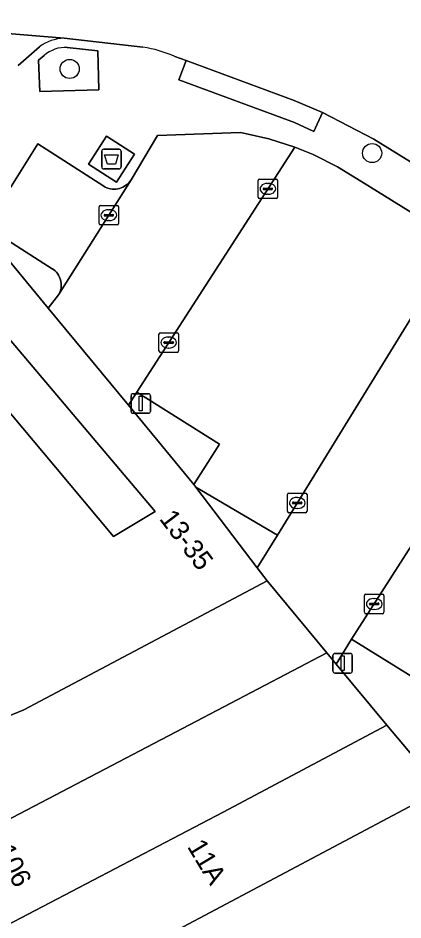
# Model space of a CAD drawing. Extents: x 160856 to 161310, y 384024 to 384878.
# Drawn here: x 161115.03 to 161134.7, y 384371.69 to 384417.77 of the extents above; entities that cross this region are included whole.
import ezdxf

# ---------------------------------------------------------------- set-up
doc = ezdxf.new("R2010")
doc.units = 0
for name, color, linetype in [('IMGEO_Afval_apart_plaats', 7, 'Continuous'), ('IMGEO_Boom', 7, 'Continuous'), ('IMGEO_Erf', 7, 'Continuous'), ('IMGEO_Groenvoorziening', 7, 'Continuous'), ('IMGEO_Kolk', 7, 'Continuous'), ('IMGEO_Lichtmast', 7, 'Continuous'), ('IMGEO_Pand', 7, 'Continuous'), ('IMGEO_Pand_nummerreeks', 7, 'Continuous'), ('IMGEO_Parkeervlak_open', 7, 'Continuous'), ('IMGEO_Rijbaan_lokaal_open', 7, 'Continuous'), ('IMGEO_Voetpad_gesloten', 7, 'Continuous'), ('IMGEO_Voetpad_open', 7, 'Continuous')]:
    doc.layers.add(name, color=color, linetype=linetype)

msp = doc.modelspace()

# ---------------------------------------------------------------- linework, layer by layer
at = {"layer": 'IMGEO_Afval_apart_plaats'}
for p, q in [((161119.408, 384411.065), (161120.198, 384411.065)), ((161120.198, 384411.065), (161119.408, 384411.065)), ((161119.308, 384410.165), (161119.308, 384410.965)), ((161119.308, 384410.965), (161119.308, 384410.165)), ((161120.298, 384410.965), (161120.298, 384410.165)), ((161120.298, 384410.165), (161120.298, 384410.965)), ((161120.198, 384410.065), (161119.408, 384410.065)), ((161119.408, 384410.065), (161120.198, 384410.065))]:
    msp.add_line(p, q, dxfattribs=at)
msp.add_lwpolyline([(161119.451, 384410.779), (161120.155, 384410.779), (161120.006, 384410.309), (161119.6, 384410.309), (161119.451, 384410.779)], dxfattribs=at)
for centre, start, end in [((161119.408, 384410.965), 90, 180), ((161119.408, 384410.965), 90, 180), ((161120.198, 384410.965), 0, 90), ((161120.198, 384410.965), 360, 90), ((161119.408, 384410.165), 180, 270), ((161119.408, 384410.165), 180, 270), ((161120.198, 384410.165), 270, 0), ((161120.198, 384410.165), 270, 0)]:
    msp.add_arc(centre, 0.1, start, end, dxfattribs=at)
at = {"layer": 'IMGEO_Boom'}
for centre in [(161117.671, 384415.172), (161133.125, 384410.872)]:
    msp.add_circle(centre, 0.489, dxfattribs=at)
at = {"layer": 'IMGEO_Erf'}
for points in [[(161104.191, 384409.745), (161105.586, 384407.418), (161106.109, 384407.732), (161116.852, 384394.93), (161119.914, 384391.281), (161122.034, 384392.553), (161110.199, 384406.544), (161109.984, 384406.381), (161106.258, 384410.694)], [(161144.963, 384368.273), (161136.648, 384378.337), (161122.916, 384371.04), (161123.357, 384370.305), (161123.867, 384370.542), (161124.335, 384369.483), (161124.287, 384369.464), (161124.436, 384369.122), (161130.366, 384355.541), (161130.449, 384355.35), (161137.118, 384358.195), (161149.119, 384363.315), (161148.95, 384363.508), (161142.882, 384361.001), (161140.6, 384366.267)]]:
    msp.add_lwpolyline(points, close=True, dxfattribs=at)
at = {"layer": 'IMGEO_Groenvoorziening'}
msp.add_lwpolyline([(161116.366, 384415.861), (161116.073, 384415.626), (161116.139, 384414.023), (161119.161, 384414.103), (161119.11, 384416.104), (161117.55, 384416.273)], dxfattribs=at)
msp.add_arc((161117.473, 384414.588), 1.686, 87.3676, 131.0055, dxfattribs=at)
at = {"layer": 'IMGEO_Kolk'}
for p, q in [((161127.296, 384408.619), (161127.296, 384409.471)), ((161127.371, 384409.545), (161128.223, 384409.545)), ((161127.784, 384409.325), (161127.809, 384409.325)), ((161128.297, 384409.471), (161128.297, 384408.619)), ((161127.555, 384409.039), (161127.555, 384409.051)), ((161127.993, 384409.002), (161127.595, 384409.002)), ((161127.598, 384409.088), (161127.996, 384409.088)), ((161127.807, 384408.765), (161127.782, 384408.765)), ((161128.039, 384409.051), (161128.039, 384409.039)), ((161128.223, 384408.545), (161127.371, 384408.545)), ((161119.17, 384407.273), (161119.17, 384408.125)), ((161119.245, 384408.199), (161120.097, 384408.199)), ((161119.658, 384407.979), (161119.683, 384407.979)), ((161120.171, 384408.125), (161120.171, 384407.273)), ((161119.429, 384407.693), (161119.429, 384407.705)), ((161119.867, 384407.656), (161119.469, 384407.656)), ((161119.472, 384407.742), (161119.87, 384407.742)), ((161119.681, 384407.419), (161119.656, 384407.419)), ((161119.913, 384407.705), (161119.913, 384407.693)), ((161120.097, 384407.199), (161119.245, 384407.199)), ((161122.229, 384400.764), (161122.229, 384401.616)), ((161122.304, 384401.69), (161123.156, 384401.69)), ((161122.717, 384401.47), (161122.742, 384401.47)), ((161123.23, 384401.616), (161123.23, 384400.764)), ((161122.488, 384401.184), (161122.488, 384401.196)), ((161122.926, 384401.147), (161122.528, 384401.147)), ((161122.531, 384401.233), (161122.929, 384401.233)), ((161122.74, 384400.91), (161122.715, 384400.91)), ((161122.972, 384401.196), (161122.972, 384401.184)), ((161123.156, 384400.69), (161122.304, 384400.69)), ((161128.874, 384393.494), (161129.726, 384393.494)), ((161128.799, 384392.568), (161128.799, 384393.42)), ((161129.058, 384392.988), (161129.058, 384393)), ((161129.101, 384393.037), (161129.499, 384393.037)), ((161129.287, 384393.274), (161129.312, 384393.274)), ((161129.542, 384393), (161129.542, 384392.988)), ((161129.8, 384393.42), (161129.8, 384392.568)), ((161129.496, 384392.951), (161129.098, 384392.951)), ((161129.31, 384392.714), (161129.285, 384392.714)), ((161129.726, 384392.494), (161128.874, 384392.494)), ((161132.731, 384387.405), (161132.731, 384388.257)), ((161132.806, 384388.331), (161133.658, 384388.331)), ((161133.219, 384388.111), (161133.244, 384388.111)), ((161133.732, 384388.257), (161133.732, 384387.405)), ((161132.99, 384387.825), (161132.99, 384387.837)), ((161133.428, 384387.788), (161133.03, 384387.788)), ((161133.033, 384387.874), (161133.431, 384387.874)), ((161133.242, 384387.551), (161133.217, 384387.551)), ((161133.474, 384387.837), (161133.474, 384387.825)), ((161133.658, 384387.331), (161132.806, 384387.331))]:
    msp.add_line(p, q, dxfattribs=at)
for points in [[(161127.296, 384408.619), (161127.296, 384409.471)], [(161127.371, 384409.545), (161128.223, 384409.545)], [(161128.297, 384409.471), (161128.297, 384408.619)], [(161128.223, 384408.545), (161127.371, 384408.545)], [(161119.17, 384407.273), (161119.17, 384408.125)], [(161119.245, 384408.199), (161120.097, 384408.199)], [(161120.171, 384408.125), (161120.171, 384407.273)], [(161120.097, 384407.199), (161119.245, 384407.199)], [(161122.229, 384400.764), (161122.229, 384401.616)], [(161122.304, 384401.69), (161123.156, 384401.69)], [(161123.23, 384401.616), (161123.23, 384400.764)], [(161123.156, 384400.69), (161122.304, 384400.69)], [(161128.874, 384393.494), (161129.726, 384393.494)], [(161128.799, 384392.568), (161128.799, 384393.42)], [(161129.8, 384393.42), (161129.8, 384392.568)], [(161129.726, 384392.494), (161128.874, 384392.494)], [(161132.731, 384387.405), (161132.731, 384388.257)], [(161132.806, 384388.331), (161133.658, 384388.331)], [(161133.732, 384388.257), (161133.732, 384387.405)], [(161133.658, 384387.331), (161132.806, 384387.331)]]:
    msp.add_lwpolyline(points, dxfattribs=at)
for centre, radius, start, end in [((161127.373, 384409.469), 0.0765, 91.552, 178.448), ((161127.373, 384409.469), 0.0765, 91.552, 178.448), ((161128.221, 384409.469), 0.0765, 1.552, 88.448), ((161128.221, 384409.469), 0.0765, 1.552, 88.448), ((161127.595, 384409.048), 0.0403, 85.8775, 175.7526), ((161127.592, 384409.038), 0.0366, 178.938, 274.7102), ((161127.996, 384409.045), 0.043, 264.8664, 352.4533), ((161128, 384409.05), 0.0386, 1.7309, 96.639), ((161127.373, 384408.621), 0.0765, 181.552, 268.448), ((161127.373, 384408.621), 0.0765, 181.552, 268.448), ((161128.221, 384408.621), 0.0765, 271.552, 358.448), ((161128.221, 384408.621), 0.0765, 271.552, 358.448), ((161119.247, 384408.123), 0.0765, 91.552, 178.448), ((161119.247, 384408.123), 0.0765, 91.552, 178.448), ((161120.095, 384408.123), 0.0765, 1.552, 88.448), ((161120.095, 384408.123), 0.0765, 1.552, 88.448), ((161119.469, 384407.702), 0.0403, 85.8775, 175.7526), ((161119.466, 384407.692), 0.0366, 178.938, 274.7102), ((161119.87, 384407.699), 0.043, 264.8664, 352.4533), ((161119.874, 384407.704), 0.0386, 1.7309, 96.639), ((161119.247, 384407.275), 0.0765, 181.552, 268.448), ((161119.247, 384407.275), 0.0765, 181.552, 268.448), ((161120.095, 384407.275), 0.0765, 271.552, 358.448), ((161120.095, 384407.275), 0.0765, 271.552, 358.448), ((161122.306, 384401.614), 0.0765, 91.552, 178.448), ((161122.306, 384401.614), 0.0765, 91.552, 178.448), ((161123.154, 384401.614), 0.0765, 1.552, 88.448), ((161123.154, 384401.614), 0.0765, 1.552, 88.448), ((161122.528, 384401.193), 0.0403, 85.8775, 175.7526), ((161122.525, 384401.183), 0.0366, 178.938, 274.7102), ((161122.929, 384401.19), 0.043, 264.8664, 352.4533), ((161122.933, 384401.195), 0.0386, 1.7309, 96.639), ((161122.306, 384400.766), 0.0765, 181.552, 268.448), ((161122.306, 384400.766), 0.0765, 181.552, 268.448), ((161123.154, 384400.766), 0.0765, 271.552, 358.448), ((161123.154, 384400.766), 0.0765, 271.552, 358.448), ((161128.876, 384393.418), 0.0765, 91.552, 178.448), ((161128.876, 384393.418), 0.0765, 91.552, 178.448), ((161129.724, 384393.418), 0.0765, 1.552, 88.448), ((161129.724, 384393.418), 0.0765, 1.552, 88.448), ((161129.098, 384392.997), 0.0403, 85.8775, 175.7526), ((161129.503, 384392.999), 0.0386, 1.7309, 96.639), ((161128.876, 384392.57), 0.0765, 181.552, 268.448), ((161128.876, 384392.57), 0.0765, 181.552, 268.448), ((161129.095, 384392.987), 0.0366, 178.938, 274.7102), ((161129.499, 384392.994), 0.043, 264.8664, 352.4533), ((161129.724, 384392.57), 0.0765, 271.552, 358.448), ((161129.724, 384392.57), 0.0765, 271.552, 358.448), ((161132.808, 384388.255), 0.0765, 91.552, 178.448), ((161132.808, 384388.255), 0.0765, 91.552, 178.448), ((161133.656, 384388.255), 0.0765, 1.552, 88.448), ((161133.656, 384388.255), 0.0765, 1.552, 88.448), ((161133.03, 384387.834), 0.0403, 85.8775, 175.7526), ((161133.027, 384387.824), 0.0366, 178.938, 274.7102), ((161133.431, 384387.831), 0.043, 264.8664, 352.4533), ((161133.435, 384387.836), 0.0386, 1.7309, 96.639), ((161132.808, 384387.407), 0.0765, 181.552, 268.448), ((161132.808, 384387.407), 0.0765, 181.552, 268.448), ((161133.656, 384387.407), 0.0765, 271.552, 358.448), ((161133.656, 384387.407), 0.0765, 271.552, 358.448)]:
    msp.add_arc(centre, radius, start, end, dxfattribs=at)
for centre, major_axis, ratio, start_param, end_param in [((161127.783, 384409.045), (-0.387, 0.002), 0.722429, 4.712389, 7.853982), ((161127.808, 384409.045), (-0.39, 0.002), 0.717154, 1.570796, 4.712389), ((161119.657, 384407.699), (-0.387, 0.002), 0.722429, 4.712389, 7.853982), ((161119.682, 384407.699), (-0.39, 0.002), 0.717154, 1.570796, 4.712389), ((161122.716, 384401.19), (-0.387, 0.002), 0.722429, 4.712389, 7.853982), ((161122.741, 384401.19), (-0.39, 0.002), 0.717154, 1.570796, 4.712389), ((161129.286, 384392.994), (-0.387, 0.002), 0.722429, 4.712389, 7.853982), ((161129.311, 384392.994), (-0.39, 0.002), 0.717154, 1.570796, 4.712389), ((161133.218, 384387.831), (-0.387, 0.002), 0.722429, 4.712389, 7.853982), ((161133.243, 384387.831), (-0.39, 0.002), 0.717154, 1.570796, 4.712389)]:
    msp.add_ellipse(centre, major_axis=major_axis, ratio=ratio, start_param=start_param, end_param=end_param, dxfattribs=at)
at = {"layer": 'IMGEO_Lichtmast'}
for p, q in [((161120.904, 384398.575), (161121.694, 384398.575)), ((161121.694, 384398.575), (161120.904, 384398.575)), ((161120.804, 384397.675), (161120.804, 384398.475)), ((161120.804, 384398.475), (161120.804, 384397.675)), ((161121.794, 384398.475), (161121.794, 384397.675)), ((161121.794, 384397.675), (161121.794, 384398.475)), ((161121.694, 384397.575), (161120.904, 384397.575)), ((161120.904, 384397.575), (161121.694, 384397.575)), ((161131.12, 384384.404), (161131.12, 384385.204)), ((161131.12, 384385.204), (161131.12, 384384.404)), ((161131.22, 384385.304), (161132.01, 384385.304)), ((161132.01, 384385.304), (161131.22, 384385.304)), ((161132.11, 384385.204), (161132.11, 384384.404)), ((161132.11, 384384.404), (161132.11, 384385.204)), ((161132.01, 384384.304), (161131.22, 384384.304)), ((161131.22, 384384.304), (161132.01, 384384.304))]:
    msp.add_line(p, q, dxfattribs=at)
for points in [[(161121.224, 384398.45), (161121.374, 384398.45), (161121.374, 384397.7), (161121.224, 384397.7), (161121.224, 384398.45)], [(161131.54, 384385.179), (161131.69, 384385.179), (161131.69, 384384.429), (161131.54, 384384.429), (161131.54, 384385.179)]]:
    msp.add_lwpolyline(points, dxfattribs=at)
for centre, start, end in [((161120.904, 384398.475), 90, 180), ((161120.904, 384398.475), 90, 180), ((161121.694, 384398.475), 0, 90), ((161121.694, 384398.475), 360, 90), ((161120.904, 384397.675), 180, 270), ((161120.904, 384397.675), 180, 270), ((161121.694, 384397.675), 270, 0), ((161121.694, 384397.675), 270, 0), ((161131.22, 384385.204), 90, 180), ((161131.22, 384385.204), 90, 180), ((161132.01, 384385.204), 0, 90), ((161132.01, 384385.204), 360, 90), ((161131.22, 384384.404), 180, 270), ((161131.22, 384384.404), 180, 270), ((161132.01, 384384.404), 270, 0), ((161132.01, 384384.404), 270, 0)]:
    msp.add_arc(centre, 0.1, start, end, dxfattribs=at)
at = {"layer": 'IMGEO_Pand'}
for points in [[(161106.109, 384407.732), (161105.586, 384407.418), (161104.191, 384409.745), (161093.874, 384404.221), (161104.277, 384386.876), (161108.604, 384379.661), (161115.334, 384382.426), (161127.77, 384389.008), (161127.256, 384389.683), (161124.121, 384393.803), (161124.016, 384393.931), (161120.674, 384397.984), (161116.578, 384402.952), (161109.935, 384411.01), (161106.695, 384410.956), (161106.55, 384410.869), (161106.258, 384410.694), (161109.984, 384406.381), (161110.199, 384406.544), (161122.034, 384392.553), (161119.914, 384391.281), (161116.852, 384394.93)], [(161111.124, 384375.035), (161123.795, 384381.663), (161130.813, 384385.334), (161127.77, 384389.008), (161115.334, 384382.426), (161108.604, 384379.661), (161109.392, 384378.348)], [(161125.508, 384377.2), (161133.875, 384381.638), (161131.288, 384384.761), (161130.813, 384385.334), (161123.795, 384381.663), (161111.124, 384375.035), (161113.323, 384370.829)], [(161122.916, 384371.04), (161136.648, 384378.337), (161136.053, 384379.045), (161133.875, 384381.638), (161125.508, 384377.2), (161113.323, 384370.829), (161115.785, 384366.119), (161124.287, 384369.464), (161124.335, 384369.483), (161123.867, 384370.542), (161123.357, 384370.305)]]:
    msp.add_lwpolyline(points, close=True, dxfattribs=at)
at = {"layer": 'IMGEO_Parkeervlak_open'}
for points in [[(161117.381, 384416.743), (161113.654, 384417.056), (161108.247, 384417.06), (161106.556, 384416.929)], [(161115.031, 384415.346), (161116.132, 384416.3)]]:
    msp.add_lwpolyline(points, dxfattribs=at)
for points in [[(161117.105, 384403.621), (161120.815, 384409.513), (161120.802, 384409.494), (161120.748, 384409.419), (161120.686, 384409.349), (161120.619, 384409.285), (161120.546, 384409.228), (161120.469, 384409.177), (161120.387, 384409.133), (161120.302, 384409.097), (161120.214, 384409.069), (161120.123, 384409.048), (161120.031, 384409.036), (161119.939, 384409.032), (161119.846, 384409.036), (161119.754, 384409.048), (161119.664, 384409.069), (161119.576, 384409.098), (161119.491, 384409.134), (161119.409, 384409.178), (161116.037, 384411.344), (161113.39, 384407.121), (161116.779, 384404.964), (161116.79, 384404.957), (161116.862, 384404.905), (161116.93, 384404.847), (161116.992, 384404.783), (161117.048, 384404.713), (161117.097, 384404.639), (161117.14, 384404.561), (161117.175, 384404.479), (161117.203, 384404.395), (161117.224, 384404.308), (161117.236, 384404.22), (161117.241, 384404.131), (161117.238, 384404.042), (161117.227, 384403.954), (161117.207, 384403.867), (161117.181, 384403.782), (161117.146, 384403.7)], [(161132.545, 384409.429), (161131.362, 384410.165), (161130.119, 384410.793), (161129.173, 384411.181), (161121.095, 384398.658), (161125.324, 384396.002), (161124.016, 384393.931), (161124.121, 384393.803), (161128.289, 384391.349), (161137.515, 384406.349)], [(161142.934, 384402.992), (161132.079, 384386.033), (161136.779, 384383.115), (161147.458, 384400.188)]]:
    msp.add_lwpolyline(points, close=True, dxfattribs=at)
msp.add_arc((161117.465, 384414.525), 2.22, 92.1609, 126.8966, dxfattribs=at)
at = {"layer": 'IMGEO_Rijbaan_lokaal_open'}
for points in [[(161101.876, 384421.785), (161098.531, 384420.85), (161089.588, 384417.86), (161089.167, 384417.686), (161090.67, 384412.482), (161093.535, 384413.354), (161102.844, 384416.277), (161106.417, 384416.93), (161106.556, 384416.929), (161108.247, 384417.06), (161113.654, 384417.056), (161117.381, 384416.743), (161121.414, 384416.288)], [(161123.051, 384415.806), (161123.617, 384415.598), (161129.148, 384413.563), (161130.592, 384412.947), (161133.214, 384411.576), (161138.618, 384408.252), (161144.301, 384404.797), (161144.922, 384404.413), (161146.008, 384406.167), (161151.062, 384402.975), (161156.159, 384399.755), (161161.225, 384396.555), (161165.885, 384393.676), (161171.532, 384390.289), (161176.598, 384387.111), (161181.233, 384384.124), (161185.977, 384381.245), (161190.122, 384378.571), (161195.927, 384375.949)]]:
    msp.add_lwpolyline(points, dxfattribs=at)
for points in [[(161127.847, 384411.608), (161126.489, 384411.915), (161126.39, 384411.932), (161122.166, 384411.767), (161120.815, 384409.513), (161117.105, 384403.621), (161116.578, 384402.952), (161120.674, 384397.984), (161121.095, 384398.658), (161129.173, 384411.181)], [(161131.288, 384384.761), (161132.079, 384386.033), (161142.934, 384402.992), (161137.515, 384406.349), (161128.289, 384391.349), (161127.256, 384389.683), (161127.77, 384389.008), (161130.813, 384385.334)]]:
    msp.add_lwpolyline(points, close=True, dxfattribs=at)
msp.add_arc((161120.378, 384409.75), 6.62, 66.1876, 80.9992, dxfattribs=at)
at = {"layer": 'IMGEO_Voetpad_gesloten'}
msp.add_lwpolyline([(161120.978, 384410.821), (161119.548, 384411.739), (161118.629, 384410.309), (161120.059, 384409.39)], close=True, dxfattribs=at)
at = {"layer": 'IMGEO_Voetpad_open'}
for points in [[(161121.414, 384416.288), (161117.381, 384416.743)], [(161116.132, 384416.3), (161115.031, 384415.346)], [(161117.55, 384416.273), (161119.11, 384416.104), (161119.161, 384414.103), (161116.139, 384414.023), (161116.073, 384415.626), (161116.366, 384415.861)], [(161123.253, 384414.613), (161123.617, 384415.598), (161123.051, 384415.806)], [(161138.618, 384408.252), (161133.214, 384411.576), (161130.592, 384412.947), (161130.152, 384411.975), (161129.166, 384412.431), (161123.253, 384414.613)], [(161109.935, 384411.01), (161116.578, 384402.952), (161117.105, 384403.621), (161117.146, 384403.7), (161117.181, 384403.782), (161117.207, 384403.867), (161117.227, 384403.954), (161117.238, 384404.042), (161117.241, 384404.131), (161117.236, 384404.22), (161117.224, 384404.308), (161117.203, 384404.395), (161117.175, 384404.479), (161117.14, 384404.561), (161117.097, 384404.639), (161117.048, 384404.713), (161116.992, 384404.783), (161116.93, 384404.847), (161116.862, 384404.905), (161116.79, 384404.957), (161116.779, 384404.964), (161113.39, 384407.121), (161116.037, 384411.344), (161119.409, 384409.178), (161119.491, 384409.134), (161119.576, 384409.098), (161119.664, 384409.069), (161119.754, 384409.048), (161119.846, 384409.036), (161119.939, 384409.032), (161120.031, 384409.036), (161120.123, 384409.048), (161120.214, 384409.069), (161120.302, 384409.097), (161120.387, 384409.133), (161120.469, 384409.177), (161120.546, 384409.228), (161120.619, 384409.285), (161120.686, 384409.349), (161120.748, 384409.419), (161120.802, 384409.494), (161120.815, 384409.513), (161122.166, 384411.767), (161126.39, 384411.932), (161126.489, 384411.915), (161127.847, 384411.608), (161129.173, 384411.181), (161130.119, 384410.793), (161131.362, 384410.165), (161132.545, 384409.429), (161137.515, 384406.349)], [(161136.779, 384383.115), (161132.079, 384386.033), (161131.288, 384384.761), (161133.875, 384381.638), (161136.053, 384379.045)]]:
    msp.add_lwpolyline(points, dxfattribs=at)
for points in [[(161123.253, 384414.613), (161129.166, 384412.431), (161130.152, 384411.975), (161130.592, 384412.947), (161129.148, 384413.563), (161123.617, 384415.598)], [(161119.548, 384411.739), (161120.978, 384410.821), (161120.059, 384409.39), (161118.629, 384410.309)], [(161121.095, 384398.658), (161120.674, 384397.984), (161124.016, 384393.931), (161125.324, 384396.002)], [(161124.121, 384393.803), (161127.256, 384389.683), (161128.289, 384391.349)]]:
    msp.add_lwpolyline(points, close=True, dxfattribs=at)
for centre, radius, start, end in [((161117.465, 384414.525), 2.22, 92.1609, 126.8966), ((161117.473, 384414.588), 1.686, 87.3676, 131.0055), ((161120.378, 384409.75), 6.62, 66.1876, 80.9992)]:
    msp.add_arc(centre, radius, start, end, dxfattribs=at)

# ---------------------------------------------------------------- texts
at = {"layer": 'IMGEO_Pand_nummerreeks'}
for s, rotation, p in [('13-35', 307.2683, (161122.215, 384392.179)), ('106', 297.5994, (161113.859, 384375.241)), ('11A', 300.9624, (161123.65, 384375.436))]:
    msp.add_text(s, height=1, rotation=rotation, dxfattribs=at).set_placement(p)

doc.saveas('drawing.dxf')
